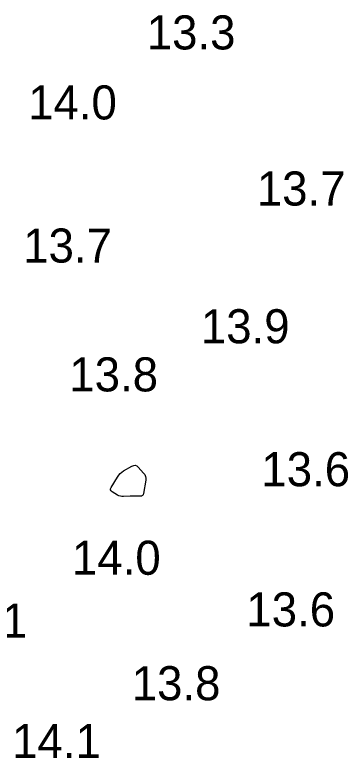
# Model space of a CAD drawing. Extents: x 1023796 to 1112670, y 656573 to 837340.
# Drawn here: x 1101459.3 to 1101508.2, y 689914.2 to 690023.3 of the extents above; entities that cross this region are included whole.
import ezdxf

# ---------------------------------------------------------------- set-up
doc = ezdxf.new("R2010")
doc.units = 0
doc.layers.add('V-CHAN-CONT-15FT', color=7, linetype='Continuous')
doc.layers.add('V-TOPO-SOUN', color=7, linetype='Continuous')

msp = doc.modelspace()

# ---------------------------------------------------------------- linework, layer by layer
at = {"layer": 'V-CHAN-CONT-15FT'}
msp.add_lwpolyline([(1101478.48, 689955.57), (1101478.53, 689955.31), (1101478.51, 689955.02), (1101478.19, 689953.03), (1101478.14, 689952.87), (1101478.05, 689952.75), (1101477.92, 689952.68), (1101477.75, 689952.66), (1101476.99, 689952.67), (1101476.8, 689952.67), (1101476.6, 689952.66), (1101476.41, 689952.66), (1101476.22, 689952.65), (1101475.24, 689952.6), (1101475.01, 689952.6), (1101474.8, 689952.64), (1101474.59, 689952.71), (1101474.39, 689952.81), (1101473.6, 689953.3), (1101473.44, 689953.43), (1101473.36, 689953.58), (1101473.36, 689953.75), (1101473.44, 689953.94), (1101474.36, 689955.45), (1101474.55, 689955.72), (1101474.76, 689955.97), (1101475.01, 689956.18), (1101475.28, 689956.36), (1101476.5, 689957.08), (1101476.75, 689957.18), (1101476.99, 689957.19), (1101477.21, 689957.11), (1101477.41, 689956.94), (1101478.21, 689956.05), (1101478.38, 689955.82)], close=True, dxfattribs=at)

# ---------------------------------------------------------------- texts
at = {"layer": 'V-TOPO-SOUN'}
for s, p in [('13.3 ', (1101478.66, 690018.2)), ('14.0 ', (1101461.27, 690007.93)), ('13.7 ', (1101494.8, 689995.3)), ('13.7 ', (1101460.55, 689986.93)), ('13.9 ', (1101486.6, 689975.09)), ('13.8 ', (1101467.31, 689968.03)), ('13.6 ', (1101495.47, 689954.12)), ('14.0 ', (1101467.7, 689941.13)), ('13.6 ', (1101493.27, 689933.55)), ('14.1 ', (1101448.12, 689931.91)), ('13.8 ', (1101476.46, 689922.72)), ('14.1 ', (1101458.92, 689914.23))]:
    msp.add_text(s, height=5, dxfattribs=at).set_placement(p)

doc.saveas('drawing.dxf')
